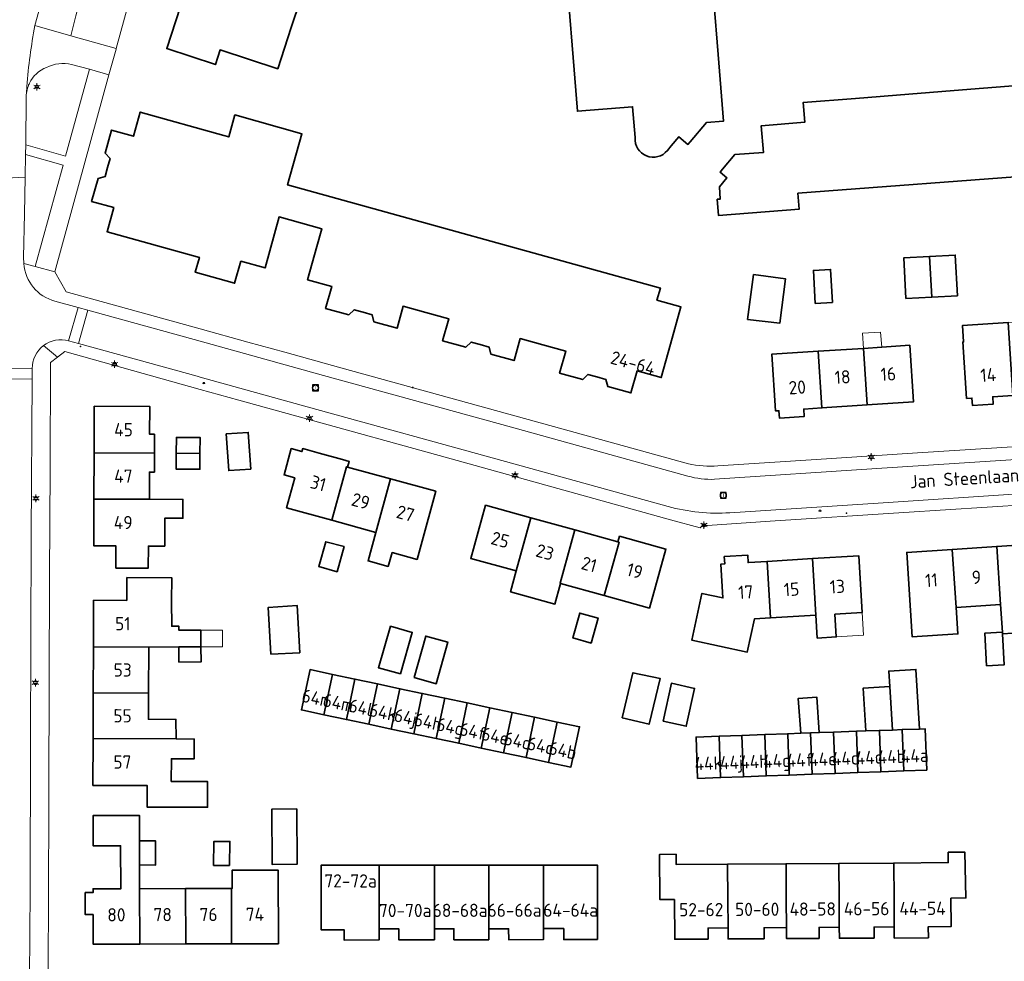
# Model space of a CAD drawing. Header units: metres. Extents: x 140853 to 145288, y 474558 to 480269.
# Tile 292 of 428: x 144475 to 144609, y 478097 to 478225. Entities that reach past the tile are written whole.
import ezdxf
from ezdxf.enums import TextEntityAlignment as Align

# ---------------------------------------------------------------- set-up
doc = ezdxf.new("R2010")
doc.units = ezdxf.units.M
doc.header["$MEASUREMENT"] = 0
for name, color, linetype, lineweight in [('B-WE-GR-GRAS_KRUIDENRIJK-G', 80, 'Continuous', 18), ('B-WE-KL-ET_LS_OV_LICHTMAST-S', 190, 'Continuous', 18), ('B-WE-KL-WATER_BRANDLEIDING_PUT-S', 150, 'Continuous', 18), ('B-WE-OG-BEBOUWING-G', 7, 'Continuous', 35), ('B-WE-OG-BEBOUWING_BIJGEBOUW-G', 7, 'Continuous', 18), ('B-WE-OG-BEBOUWING_HUISNUMMER-T18', 10, 'Continuous', 18), ('B-WE-OG-BEBOUWING_STRAATNAAM-T18', 10, 'Continuous', 18), ('B-WE-OG-TERREIN_ERF-G', 7, 'Continuous', 18), ('B-WE-RI-GWA_RIOOLPUT-S', 30, 'Continuous', 18), ('B-WE-VH-VERHARDING_ASFALT-G', 252, 'Continuous', 18), ('B-WE-VH-VERHARDING_BETONSTRAATSTEEN-G', 252, 'Continuous', 18), ('X-XX-XX-ALGEMEEN-S', 7, 'Continuous', 18)]:
    doc.layers.add(name, color=color, linetype=linetype, lineweight=lineweight)
doc.styles.add('NLCS-ISO', font='txt')

# ---------------------------------------------------------------- blocks, each defined once
blk = doc.blocks.new('SIE-WEG_AFVALBAK_TYPE_01')
for radius in [0.25, 0.156]:
    blk.add_circle((0, 0), radius)
blk = doc.blocks.new('B-SIE-WEG_LICHTMAST-SO')
at = {"ltscale": 0.1}
for p, q in [((-1.1, 0.63), (-2.19, 1.27)), ((0, 1.27), (0, 2.53)), ((1.1, 0.63), (2.19, 1.27)), ((-1.1, -0.63), (-2.19, -1.27)), ((0, -1.27), (0, -2.53)), ((1.1, -0.63), (2.19, -1.27))]:
    blk.add_line(p, q, dxfattribs=at)
at = {"flags": 128}
for points in [[(-1.16, 0.5), (1.16, 0.5)], [(-1.16, -0.5), (1.16, -0.5)]]:
    blk.add_lwpolyline(points, dxfattribs=at)
at = {"ltscale": 0.1}
blk.add_circle((0, 0), 1.27, dxfattribs=at)
at = {"style": 'NLCS-ISO'}
blk.add_attdef('TYPE', text='', height=1.8, dxfattribs=at).set_placement((0, 2.53), align=Align.BOTTOM_CENTER)
blk = doc.blocks.new('SRI-PUT_INSPECTIE-SO')
at = {"lineweight": -3, "flags": 128}
blk.add_lwpolyline([(-2, -2), (2, -2), (2, 2), (-2, 2)], close=True, dxfattribs=at)
at = {"lineweight": -3, "ltscale": 1.5}
blk.add_circle((0, 0), 2, dxfattribs=at)
at = {"ltscale": 0.1, "style": 'NLCS-ISO'}
blk.add_text('I', height=2.5, dxfattribs=at).set_placement((0, -0.01), align=Align.MIDDLE_CENTER)
blk = doc.blocks.new('SIE-WEG_STRAATPOT_BRANDKRAAN-SO')
blk.add_ellipse((0, 0), major_axis=(-0.729, 0), ratio=0.685994)
at = {"style": 'NLCS-ISO'}
blk.add_text('BR', height=0.4, dxfattribs=at).set_placement((-0.3, -0.15))

msp = doc.modelspace()

# ---------------------------------------------------------------- linework, layer by layer
at = {"layer": 'B-WE-GR-GRAS_KRUIDENRIJK-G', "ltscale": 0.2, "flags": 128}
msp.add_lwpolyline([(144481.691, 478206.445), (144484.968, 478218.248), (144482.511, 478218.919), (144482.511, 478218.919, 0.171348), (144479.086, 478218.505), (144479.086, 478218.505, 0.1938869), (144476.771, 478216.355), (144476.771, 478216.355, 0.0299298), (144476.587, 478215.894), (144476.587, 478215.894, 0.0585233), (144476.374, 478214.993), (144476.374, 478214.993, 0.0286011), (144476.347, 478214.538), (144476.347, 478214.538), (144476.346, 478214.481), (144476.269, 478207.966), (144481.691, 478206.445)], format="xyb", close=True, dxfattribs=at)
msp.add_lwpolyline([(144477.564, 478191.441), (144481.365, 478205.227), (144476.252, 478206.686), (144476.194, 478203.604), (144476.099, 478198.609), (144475.991, 478192.693), (144476.02, 478191.824), (144477.564, 478191.441)], close=True, dxfattribs=at)
at = {"layer": 'B-WE-OG-BEBOUWING-G', "ltscale": 0.2, "flags": 128}
for points in [[(144497.933, 478228.665), (144496.691, 478224.863), (144495.448, 478221.061), (144502.068, 478218.902), (144502.716, 478220.889), (144510.56, 478218.331), (144512.397, 478223.943), (144512.397, 478223.943), (144513.641, 478227.744)], [(144611.14, 478216.038), (144603.677, 478215.446), (144596.4, 478214.868), (144589.123, 478214.291), (144581.997, 478213.725), (144582.226, 478211.056), (144576.322, 478210.586), (144576.638, 478206.941), (144572.736, 478206.666), (144571.037, 478204.663), (144570.714, 478204.282), (144571.644, 478203.493), (144570.616, 478202.28), (144570.743, 478200.608), (144570.325, 478200.576), (144570.491, 478198.393), (144581.459, 478199.225), (144581.294, 478201.408), (144615.047, 478203.968)]]:
    msp.add_lwpolyline(points, dxfattribs=at)
msp.add_lwpolyline([(144550.123, 478227.108), (144550.71, 478219.852), (144551.301, 478212.543), (144558.807, 478213.15), (144559.145, 478208.964), (144559.145, 478208.964, 0.739033), (144563.54, 478207.22), (144563.54, 478207.22), (144564.063, 478207.838), (144565.118, 478209.081), (144566.346, 478208.04), (144566.643, 478208.39), (144568.869, 478211.014), (144571.191, 478211.202), (144570.459, 478220.245), (144569.872, 478227.502)], format="xyb", dxfattribs=at)
for points in [[(144522.151, 478185.212), (144523.374, 478184.874), (144523.631, 478183.921), (144526.782, 478183.049), (144527.608, 478186.037), (144530.705, 478185.182), (144533.803, 478184.326), (144532.977, 478181.338), (144536.129, 478180.467), (144536.838, 478181.153), (144538.064, 478180.814), (144539.285, 478180.477), (144539.541, 478179.524), (144542.698, 478178.652), (144543.524, 478181.639), (144546.618, 478180.784), (144549.712, 478179.928), (144548.884, 478176.941), (144552.034, 478176.067), (144552.742, 478176.753), (144553.965, 478176.414), (144555.179, 478176.077), (144555.435, 478175.124), (144558.593, 478174.248), (144559.422, 478177.235), (144562.707, 478176.323), (144563.964, 478180.856), (144565.38, 478185.96), (144562.133, 478186.86), (144562.587, 478188.499), (144511.897, 478202.522), (144513.845, 478209.495), (144504.714, 478212.045), (144503.883, 478209.069), (144503.227, 478209.252), (144491.843, 478212.432), (144490.926, 478209.147), (144487.941, 478209.981), (144487.061, 478206.832), (144487.745, 478206.122), (144487.405, 478204.903), (144487.062, 478203.675), (144486.109, 478203.421), (144485.232, 478200.283), (144488.245, 478199.44), (144487.334, 478196.154), (144499.889, 478192.674), (144499.326, 478190.651), (144504.686, 478189.159), (144505.536, 478192.142), (144508.822, 478191.234), (144510.742, 478198.173), (144516.525, 478196.573), (144515.859, 478194.164), (144514.605, 478189.634), (144517.892, 478188.724), (144517.066, 478185.737), (144520.218, 478184.865), (144520.926, 478185.551), (144522.151, 478185.212)], [(144599.216, 478192.798), (144595.725, 478192.616), (144595.997, 478187.09), (144599.496, 478187.272), (144599.216, 478192.798)], [(144599.496, 478187.272), (144602.994, 478187.454), (144602.706, 478192.979), (144599.216, 478192.798), (144599.496, 478187.272)], [(144583.637, 478186.421), (144585.984, 478186.544), (144585.75, 478191.038), (144583.402, 478190.915), (144583.637, 478186.421)], [(144575.237, 478190.334), (144574.455, 478184.235), (144578.822, 478183.722), (144579.597, 478189.776), (144575.237, 478190.334)], [(144610.548, 478173.913), (144609.883, 478183.831), (144603.693, 478183.416), (144603.843, 478181.181), (144603.723, 478181.173), (144604.238, 478173.49), (144604.967, 478173.539), (144605.033, 478172.541), (144607.877, 478172.732), (144607.81, 478173.729), (144610.548, 478173.913)], [(144590.202, 478180.308), (144584.056, 478179.906), (144584.558, 478172.212), (144590.704, 478172.614), (144590.202, 478180.308)], [(144592.708, 478180.471), (144590.202, 478180.308), (144590.704, 478172.614), (144597.011, 478173.025), (144596.509, 478180.719), (144592.708, 478180.471)], [(144584.056, 478179.906), (144577.749, 478179.495), (144578.251, 478171.801), (144578.71, 478171.831), (144578.775, 478170.833), (144582.168, 478171.054), (144582.103, 478172.052), (144584.558, 478172.212), (144584.056, 478179.906)], [(144493.774, 478166.051), (144493.783, 478168.616), (144493.123, 478168.618), (144493.136, 478172.418), (144485.586, 478172.445), (144485.564, 478166.08), (144493.774, 478166.051)], [(144496.752, 478166.039), (144499.972, 478166.028), (144499.98, 478168.193), (144496.76, 478168.204), (144496.752, 478166.039)], [(144503.544, 478168.681), (144503.882, 478163.693), (144506.875, 478163.896), (144506.537, 478168.884), (144503.544, 478168.681)], [(144493.774, 478166.051), (144485.564, 478166.08), (144485.542, 478159.815), (144493.092, 478159.788), (144493.105, 478163.488), (144493.765, 478163.486), (144493.774, 478166.051)], [(144496.752, 478166.039), (144496.745, 478163.874), (144499.965, 478163.863), (144499.972, 478166.028), (144496.752, 478166.039)], [(144517.887, 478156.939), (144519.889, 478164.215), (144520.056, 478164.169), (144520.268, 478164.94), (144519.357, 478165.191), (144516.185, 478166.065), (144513.958, 478166.678), (144513.846, 478166.273), (144512.391, 478166.674), (144511.406, 478163.097), (144512.861, 478162.696), (144511.743, 478158.637), (144517.887, 478156.939)], [(144520.056, 478164.169), (144519.889, 478164.215), (144517.887, 478156.939), (144523.901, 478155.277), (144525.905, 478162.559), (144520.056, 478164.169)], [(144525.589, 478150.645), (144526.124, 478152.532), (144529.499, 478151.599), (144530.044, 478153.579), (144532.05, 478160.868), (144525.905, 478162.559), (144523.901, 478155.277), (144522.836, 478151.405), (144525.589, 478150.645)], [(144493.092, 478159.788), (144485.542, 478159.815), (144485.519, 478153.455), (144488.549, 478153.444), (144488.539, 478150.434), (144492.948, 478150.419), (144492.959, 478153.429), (144495.189, 478153.421), (144495.203, 478157.221), (144497.653, 478157.212), (144497.662, 478159.772), (144493.092, 478159.788)], [(144538.808, 478158.984), (144536.803, 478151.746), (144542.957, 478150.042), (144544.962, 478157.279), (144538.808, 478158.984)], [(144550.966, 478155.616), (144544.962, 478157.279), (144542.957, 478150.042), (144542.99, 478150.033), (144542.208, 478147.209), (144548.251, 478145.536), (144549.03, 478148.35), (144548.958, 478148.37), (144550.966, 478155.616)], [(144556.801, 478153.999), (144550.966, 478155.616), (144548.958, 478148.37), (144549.03, 478148.35), (144554.962, 478146.705), (144556.97, 478153.952), (144556.801, 478153.999)], [(144557.014, 478154.77), (144556.801, 478153.999), (144556.97, 478153.952), (144554.962, 478146.705), (144561.109, 478145), (144563.345, 478153.021), (144557.014, 478154.77)], [(144518.61, 478149.94), (144519.562, 478153.348), (144517.082, 478154.014), (144516.136, 478150.631), (144518.61, 478149.94)], [(144608.86, 478145.481), (144608.339, 478153.374), (144602.297, 478152.976), (144602.818, 478145.083), (144608.86, 478145.481)], [(144609.109, 478141.706), (144609.119, 478141.5), (144611.959, 478141.687), (144611.858, 478143.214), (144615.213, 478143.435), (144615.056, 478145.89), (144614.531, 478153.782), (144608.339, 478153.374), (144608.86, 478145.481), (144609.109, 478141.706)], [(144577.584, 478143.648), (144577.115, 478151.344), (144574.601, 478151.191), (144574.531, 478151.184), (144574.471, 478152.192), (144571.276, 478152), (144571.337, 478150.992), (144570.808, 478150.96), (144571.1, 478146.381), (144568.233, 478146.988), (144566.86, 478140.63), (144574.416, 478138.998), (144575.391, 478143.515), (144577.584, 478143.648)], [(144586.328, 478144.181), (144590.038, 478144.407), (144589.57, 478152.103), (144583.263, 478151.719), (144583.732, 478144.023), (144583.921, 478140.911), (144586.518, 478141.069), (144586.328, 478144.181)], [(144602.818, 478145.083), (144602.297, 478152.976), (144596.101, 478152.567), (144596.859, 478141.072), (144603.056, 478141.481), (144602.818, 478145.083)], [(144583.732, 478144.023), (144583.263, 478151.719), (144577.115, 478151.344), (144577.584, 478143.648), (144583.732, 478144.023)], [(144492.998, 478139.678), (144497.106, 478139.702), (144500.101, 478139.719), (144500.088, 478141.983), (144500, 478141.982), (144497.114, 478141.966), (144497.111, 478142.514), (144496.132, 478142.509), (144496.113, 478145.948), (144496.124, 478149.118), (144490.034, 478149.139), (144490.023, 478146.039), (144485.493, 478146.055), (144485.471, 478139.705), (144492.998, 478139.678)], [(144509.596, 478138.703), (144513.541, 478138.909), (144513.206, 478145.326), (144509.264, 478145.089), (144509.596, 478138.703)], [(144553.16, 478140.231), (144554.112, 478143.64), (144551.632, 478144.306), (144550.686, 478140.923), (144553.16, 478140.231)], [(144525.864, 478142.508), (144524.25, 478136.873), (144527.239, 478136.05), (144528.853, 478141.685), (144525.864, 478142.508)], [(144609.119, 478141.5), (144609.109, 478141.706), (144606.73, 478141.583), (144606.961, 478137.137), (144609.34, 478137.261), (144609.119, 478141.5)], [(144529.118, 478135.533), (144532.106, 478134.71), (144533.663, 478140.36), (144530.674, 478141.184), (144529.118, 478135.533)], [(144485.448, 478133.465), (144492.974, 478133.438), (144492.998, 478139.678), (144485.471, 478139.705), (144485.448, 478133.465)], [(144500.101, 478139.719), (144497.106, 478139.702), (144497.118, 478137.648), (144500.113, 478137.665), (144500.101, 478139.719)], [(144517.994, 478135.973), (144514.94, 478136.621), (144513.776, 478131.133), (144516.831, 478130.485), (144517.994, 478135.973)], [(144516.831, 478130.485), (144519.885, 478129.838), (144521.049, 478135.326), (144517.994, 478135.973), (144516.831, 478130.485)], [(144557.396, 478130.082), (144561.06, 478129.199), (144562.56, 478135.423), (144558.867, 478136.185), (144557.396, 478130.082)], [(144595.497, 478128.457), (144597.84, 478128.541), (144597.346, 478136.652), (144593.661, 478136.427), (144593.79, 478134.314), (144594.15, 478128.408), (144595.497, 478128.457)], [(144519.885, 478129.838), (144522.94, 478129.19), (144524.103, 478134.678), (144521.049, 478135.326), (144519.885, 478129.838)], [(144525.994, 478128.542), (144527.158, 478134.03), (144524.103, 478134.678), (144522.94, 478129.19), (144525.994, 478128.542)], [(144562.957, 478129.617), (144566.101, 478128.919), (144567.244, 478134.06), (144564.1, 478134.759), (144562.957, 478129.617)], [(144492.974, 478133.438), (144485.448, 478133.465), (144485.426, 478127.245), (144496.72, 478127.203), (144496.694, 478129.841), (144492.96, 478129.873), (144492.974, 478133.438)], [(144527.158, 478134.03), (144525.994, 478128.542), (144529.049, 478127.895), (144530.213, 478133.383), (144527.158, 478134.03)], [(144529.049, 478127.895), (144532.104, 478127.247), (144533.267, 478132.735), (144530.213, 478133.383), (144529.049, 478127.895)], [(144590.521, 478128.277), (144592.381, 478128.344), (144594.15, 478128.408), (144593.79, 478134.314), (144590.166, 478134.093), (144590.521, 478128.277)], [(144536.322, 478132.088), (144533.267, 478132.735), (144532.104, 478127.247), (144535.158, 478126.6), (144536.322, 478132.088)], [(144538.213, 478125.952), (144539.376, 478131.44), (144536.322, 478132.088), (144535.158, 478126.6), (144538.213, 478125.952)], [(144581.689, 478127.958), (144583.033, 478128.006), (144584.21, 478128.049), (144583.868, 478132.879), (144581.353, 478132.701), (144581.689, 478127.958)], [(144538.213, 478125.952), (144541.267, 478125.304), (144542.431, 478130.792), (144539.376, 478131.44), (144538.213, 478125.952)], [(144541.267, 478125.304), (144544.322, 478124.657), (144545.486, 478130.145), (144542.431, 478130.792), (144541.267, 478125.304)], [(144544.322, 478124.657), (144547.377, 478124.009), (144548.54, 478129.497), (144545.486, 478130.145), (144544.322, 478124.657)], [(144547.377, 478124.009), (144550.431, 478123.362), (144551.595, 478128.85), (144548.54, 478129.497), (144547.377, 478124.009)], [(144577.004, 478122.175), (144580.119, 478122.287), (144579.917, 478127.894), (144576.801, 478127.781), (144577.004, 478122.175)], [(144580.119, 478122.287), (144583.235, 478122.4), (144583.033, 478128.006), (144581.689, 478127.958), (144579.917, 478127.894), (144580.119, 478122.287)], [(144586.149, 478128.119), (144584.21, 478128.049), (144583.033, 478128.006), (144583.235, 478122.4), (144586.351, 478122.513), (144586.149, 478128.119)], [(144589.467, 478122.625), (144589.265, 478128.232), (144586.149, 478128.119), (144586.351, 478122.513), (144589.467, 478122.625)], [(144589.265, 478128.232), (144589.467, 478122.625), (144592.583, 478122.738), (144592.381, 478128.344), (144590.521, 478128.277), (144589.265, 478128.232)], [(144595.699, 478122.85), (144595.497, 478128.457), (144594.15, 478128.408), (144592.381, 478128.344), (144592.583, 478122.738), (144595.699, 478122.85)], [(144597.84, 478128.541), (144595.497, 478128.457), (144595.699, 478122.85), (144598.815, 478122.963), (144598.613, 478128.569), (144597.84, 478128.541)], [(144500, 478121.406), (144496.066, 478121.42), (144496.078, 478124.504), (144499.178, 478124.485), (144499.195, 478127.185), (144496.72, 478127.203), (144485.426, 478127.245), (144485.404, 478120.885), (144492.794, 478120.859), (144492.784, 478117.931), (144500, 478117.906), (144500.998, 478117.902), (144501.011, 478121.402), (144500, 478121.406)], [(144570.569, 478127.556), (144567.453, 478127.443), (144567.656, 478121.837), (144570.772, 478121.95), (144570.569, 478127.556)], [(144570.772, 478121.95), (144573.888, 478122.062), (144573.685, 478127.669), (144570.569, 478127.556), (144570.772, 478121.95)], [(144573.685, 478127.669), (144573.888, 478122.062), (144577.004, 478122.175), (144576.801, 478127.781), (144573.685, 478127.669)], [(144513.14, 478117.678), (144509.751, 478117.657), (144509.798, 478110.1), (144513.187, 478110.148), (144513.14, 478117.678)], [(144491.764, 478113.325), (144491.763, 478116.768), (144485.429, 478116.766), (144485.43, 478112.666), (144489.17, 478112.667), (144489.225, 478106.834), (144485.425, 478106.823), (144485.427, 478106.303), (144484.367, 478106.3), (144484.375, 478103.31), (144485.435, 478103.313), (144485.447, 478099.273), (144491.79, 478099.294), (144491.766, 478106.808), (144491.765, 478110.071), (144491.764, 478113.325)], [(144491.765, 478110.071), (144493.935, 478110.039), (144493.934, 478113.322), (144491.764, 478113.325), (144491.765, 478110.071)], [(144503.999, 478109.967), (144504.048, 478113.25), (144501.878, 478113.252), (144501.83, 478110), (144503.999, 478109.967)], [(144571.736, 478110.163), (144564.742, 478110.112), (144564.734, 478111.512), (144562.494, 478111.5), (144562.528, 478105.35), (144564.508, 478105.361), (144564.538, 478099.961), (144569.082, 478099.986), (144569.072, 478101.483), (144571.799, 478101.501), (144571.771, 478105.4), (144571.736, 478110.163)], [(144602.111, 478105.558), (144604.158, 478105.577), (144603.988, 478111.8), (144601.738, 478111.788), (144601.746, 478110.378), (144594.337, 478110.325), (144594.372, 478105.4), (144594.399, 478101.625), (144594.408, 478100.125), (144599.042, 478100.151), (144599.033, 478101.651), (144602.133, 478101.669), (144602.111, 478105.558)], [(144504.242, 478106.874), (144504.267, 478099.334), (144510.637, 478099.355), (144510.605, 478109.355), (144504.345, 478109.334), (144504.353, 478106.875), (144504.242, 478106.874)], [(144524.33, 478110.047), (144516.456, 478110.048), (144516.447, 478101.247), (144519.567, 478101.253), (144519.57, 478099.853), (144524.328, 478099.863), (144524.328, 478101.363), (144524.329, 478105.705), (144524.33, 478110.047)], [(144531.856, 478110.045), (144524.33, 478110.047), (144524.329, 478105.705), (144524.328, 478101.363), (144527.028, 478101.363), (144527.029, 478099.869), (144531.854, 478099.879), (144531.854, 478101.379), (144531.855, 478105.711), (144531.856, 478110.045)], [(144531.854, 478101.379), (144534.505, 478101.379), (144534.505, 478099.884), (144539.255, 478099.894), (144539.255, 478101.394), (144539.256, 478105.624), (144539.257, 478110.043), (144531.856, 478110.045), (144531.855, 478105.711), (144531.854, 478101.379)], [(144546.682, 478110.042), (144539.257, 478110.043), (144539.256, 478105.624), (144539.255, 478101.394), (144541.955, 478101.394), (144541.979, 478099.899), (144546.681, 478099.91), (144546.681, 478101.41), (144546.681, 478105.536), (144546.682, 478110.042)], [(144546.681, 478101.41), (144549.455, 478101.41), (144549.454, 478099.915), (144554.021, 478099.925), (144554.023, 478110.04), (144546.682, 478110.042), (144546.681, 478105.536), (144546.681, 478101.41)], [(144579.75, 478101.545), (144579.722, 478105.4), (144579.687, 478110.22), (144571.736, 478110.163), (144571.771, 478105.4), (144571.799, 478101.501), (144571.807, 478100.001), (144576.709, 478100.028), (144576.698, 478101.522), (144579.75, 478101.545)], [(144586.925, 478101.584), (144586.897, 478105.4), (144586.862, 478110.271), (144579.687, 478110.22), (144579.722, 478105.4), (144579.75, 478101.545), (144579.758, 478100.045), (144584.184, 478100.069), (144584.173, 478101.564), (144586.925, 478101.584)], [(144586.862, 478110.271), (144586.897, 478105.4), (144586.925, 478101.584), (144586.933, 478100.084), (144591.659, 478100.11), (144591.649, 478101.607), (144594.399, 478101.625), (144594.372, 478105.4), (144594.337, 478110.325), (144586.862, 478110.271)], [(144498.037, 478099.314), (144498.012, 478106.841), (144491.766, 478106.808), (144491.79, 478099.294), (144498.037, 478099.314)], [(144498.012, 478106.841), (144498.037, 478099.314), (144504.267, 478099.334), (144504.242, 478106.874), (144498.012, 478106.841)]]:
    msp.add_lwpolyline(points, close=True, dxfattribs=at)
at = {"layer": 'B-WE-OG-BEBOUWING_BIJGEBOUW-G', "ltscale": 0.2, "flags": 128}
for points in [[(144592.708, 478180.471), (144592.535, 478182.521), (144590.094, 478182.394), (144590.202, 478180.308), (144592.708, 478180.471)], [(144590.038, 478144.407), (144586.328, 478144.181), (144586.518, 478141.069), (144590.227, 478141.295), (144590.038, 478144.407)], [(144500.101, 478139.719), (144503.057, 478139.736), (144503.044, 478142), (144500.088, 478141.983), (144500.101, 478139.719)]]:
    msp.add_lwpolyline(points, close=True, dxfattribs=at)
at = {"layer": 'B-WE-OG-TERREIN_ERF-G', "ltscale": 0.2, "flags": 128}
for points in [[(144513.641, 478227.744), (144512.397, 478223.943), (144510.56, 478218.331), (144502.716, 478220.889), (144502.068, 478218.902), (144495.448, 478221.061), (144496.691, 478224.863), (144497.933, 478228.665), (144499.176, 478232.467), (144500.418, 478236.269), (144501.661, 478240.071), (144502.904, 478243.874), (144504.146, 478247.676), (144505.389, 478251.478), (144506.632, 478255.28), (144507.874, 478259.082), (144509.117, 478262.884), (144510.359, 478266.686), (144513.255, 478275.548), (144513.575, 478275.442), (144514.715, 478278.91), (144509.767, 478280.147), (144509.845, 478280.458), (144510.363, 478280.328)], [(144566.49, 478254.418), (144566.912, 478249.207), (144568.108, 478249.304), (144568.698, 478242.014), (144569.285, 478234.758), (144569.872, 478227.502), (144570.459, 478220.245), (144571.191, 478211.202), (144568.869, 478211.014), (144566.643, 478208.39), (144566.346, 478208.04), (144565.118, 478209.081), (144564.063, 478207.838), (144563.54, 478207.22)], [(144559.145, 478208.964), (144558.807, 478213.15), (144551.301, 478212.543), (144550.71, 478219.852), (144550.123, 478227.108)], [(144615.047, 478203.968), (144581.294, 478201.408), (144581.459, 478199.225), (144570.491, 478198.393), (144570.325, 478200.576), (144570.743, 478200.608), (144570.616, 478202.28), (144571.644, 478203.493), (144570.714, 478204.282), (144571.037, 478204.663), (144572.736, 478206.666), (144576.638, 478206.941), (144576.322, 478210.586), (144582.226, 478211.056), (144581.997, 478213.725), (144589.123, 478214.291), (144596.4, 478214.868), (144603.677, 478215.446), (144611.14, 478216.038)], [(144612.711, 478159.053), (144595.713, 478157.985), (144577.535, 478156.821), (144568.991, 478156.224), (144568.323, 478156.213), (144568.026, 478155.882), (144563.981, 478157.011), (144551.097, 478160.587), (144533.32, 478165.508), (144513.951, 478170.87), (144513.951, 478170.87), (144505.268, 478173.263), (144500, 478174.732), (144481.611, 478179.859), (144480.611, 478179.119), (144479.62, 478178.38), (144479.576, 478163.971), (144479.517, 478149.316), (144479.402, 478120.42), (144479.394, 478117.858), (144479.326, 478095.227)]]:
    msp.add_lwpolyline(points, dxfattribs=at)
for points in [[(144495.812, 478247.493), (144488.592, 478221.085), (144488.565, 478220.989), (144487.585, 478217.5), (144480.224, 478190.727), (144481.795, 478187.988), (144500, 478182.958), (144506.494, 478181.164), (144511.523, 478179.769), (144519.152, 478177.677), (144543.306, 478170.991), (144566.396, 478164.614), (144566.396, 478164.614, 0.0805005), (144570.408, 478164.335), (144570.408, 478164.335), (144583.124, 478165.151), (144597.563, 478166.099), (144611.207, 478166.983)], [(144563.54, 478207.22, -0.739033), (144559.145, 478208.964)]]:
    msp.add_lwpolyline(points, format="xyb", dxfattribs=at)
for points in [[(144530.705, 478185.182), (144527.608, 478186.037), (144526.782, 478183.049), (144523.631, 478183.921), (144523.374, 478184.874), (144522.151, 478185.212), (144520.926, 478185.551), (144520.218, 478184.865), (144517.066, 478185.737), (144517.892, 478188.724), (144514.605, 478189.634), (144515.859, 478194.164), (144516.525, 478196.573), (144510.742, 478198.173), (144508.822, 478191.234), (144505.536, 478192.142), (144504.686, 478189.159), (144499.326, 478190.651), (144499.889, 478192.674), (144487.334, 478196.154), (144488.245, 478199.44), (144485.232, 478200.283), (144486.109, 478203.421), (144487.062, 478203.675), (144487.405, 478204.903), (144487.745, 478206.122), (144487.061, 478206.832), (144487.941, 478209.981), (144490.926, 478209.147), (144491.843, 478212.432), (144503.227, 478209.252), (144503.883, 478209.069), (144504.714, 478212.045), (144513.845, 478209.495), (144511.897, 478202.522), (144562.587, 478188.499), (144562.133, 478186.86), (144565.38, 478185.96), (144563.964, 478180.856), (144562.707, 478176.323), (144559.422, 478177.235), (144558.593, 478174.248), (144555.435, 478175.124), (144555.179, 478176.077), (144553.965, 478176.414), (144552.742, 478176.753), (144552.034, 478176.067), (144548.884, 478176.941), (144549.712, 478179.928), (144546.618, 478180.784), (144543.524, 478181.639), (144542.698, 478178.652), (144539.541, 478179.524), (144539.285, 478180.477), (144538.064, 478180.814), (144536.838, 478181.153), (144536.129, 478180.467), (144532.977, 478181.338), (144533.803, 478184.326), (144530.705, 478185.182)], [(144599.216, 478192.798), (144602.706, 478192.979), (144602.994, 478187.454), (144599.496, 478187.272), (144595.997, 478187.09), (144595.725, 478192.616), (144599.216, 478192.798)], [(144583.402, 478190.915), (144585.75, 478191.038), (144585.984, 478186.544), (144583.637, 478186.421), (144583.402, 478190.915)], [(144575.237, 478190.334), (144579.597, 478189.776), (144578.822, 478183.722), (144574.455, 478184.235), (144575.237, 478190.334)], [(144616.199, 478182.009), (144622.365, 478182.423), (144625.59, 478182.639), (144628.675, 478182.846), (144629.19, 478175.163), (144622.88, 478174.74), (144616.714, 478174.326), (144610.548, 478173.913), (144607.81, 478173.729), (144607.877, 478172.732), (144605.033, 478172.541), (144604.967, 478173.539), (144604.238, 478173.49), (144603.723, 478181.173), (144603.843, 478181.181), (144603.693, 478183.416), (144609.883, 478183.831), (144616.049, 478184.245), (144616.199, 478182.009)], [(144584.056, 478179.906), (144590.202, 478180.308), (144592.708, 478180.471), (144596.509, 478180.719), (144597.011, 478173.025), (144590.704, 478172.614), (144584.558, 478172.212), (144582.103, 478172.052), (144582.168, 478171.054), (144578.775, 478170.833), (144578.71, 478171.831), (144578.251, 478171.801), (144577.749, 478179.495), (144584.056, 478179.906)], [(144485.564, 478166.08), (144485.586, 478172.445), (144493.136, 478172.418), (144493.123, 478168.618), (144493.783, 478168.616), (144493.774, 478166.051), (144493.765, 478163.486), (144493.105, 478163.488), (144493.092, 478159.788), (144497.662, 478159.772), (144497.653, 478157.212), (144495.203, 478157.221), (144495.189, 478153.421), (144492.959, 478153.429), (144492.948, 478150.419), (144488.539, 478150.434), (144488.549, 478153.444), (144485.519, 478153.455), (144485.542, 478159.815), (144485.564, 478166.08)], [(144496.745, 478163.874), (144496.752, 478166.039), (144496.76, 478168.204), (144499.98, 478168.193), (144499.972, 478166.028), (144499.965, 478163.863), (144496.745, 478163.874)], [(144503.544, 478168.681), (144506.537, 478168.884), (144506.875, 478163.896), (144503.882, 478163.693), (144503.544, 478168.681)], [(144526.124, 478152.532), (144525.589, 478150.645), (144522.836, 478151.405), (144523.901, 478155.277), (144517.887, 478156.939), (144511.743, 478158.637), (144512.861, 478162.696), (144511.406, 478163.097), (144512.391, 478166.674), (144513.846, 478166.273), (144513.958, 478166.678), (144516.185, 478166.065), (144519.357, 478165.191), (144520.268, 478164.94), (144520.056, 478164.169), (144525.905, 478162.559), (144532.05, 478160.868), (144530.044, 478153.579), (144529.499, 478151.599), (144526.124, 478152.532)], [(144544.962, 478157.279), (144550.966, 478155.616), (144556.801, 478153.999), (144557.014, 478154.77), (144563.345, 478153.021), (144561.109, 478145), (144554.962, 478146.705), (144549.03, 478148.35), (144548.251, 478145.536), (144542.208, 478147.209), (144542.99, 478150.033), (144542.957, 478150.042), (144536.803, 478151.746), (144538.808, 478158.984), (144544.962, 478157.279)], [(144518.61, 478149.94), (144516.136, 478150.631), (144517.082, 478154.014), (144519.562, 478153.348), (144518.61, 478149.94)], [(144608.339, 478153.374), (144614.531, 478153.782), (144615.056, 478145.89), (144615.213, 478143.435), (144611.858, 478143.214), (144611.959, 478141.687), (144609.119, 478141.5), (144609.34, 478137.261), (144606.961, 478137.137), (144606.73, 478141.583), (144609.109, 478141.706), (144608.86, 478145.481), (144602.818, 478145.083), (144603.056, 478141.481), (144596.859, 478141.072), (144596.101, 478152.567), (144602.297, 478152.976), (144608.339, 478153.374)], [(144590.038, 478144.407), (144586.328, 478144.181), (144586.518, 478141.069), (144583.921, 478140.911), (144583.732, 478144.023), (144577.584, 478143.648), (144575.391, 478143.515), (144574.416, 478138.998), (144566.86, 478140.63), (144568.233, 478146.988), (144571.1, 478146.381), (144570.808, 478150.96), (144571.337, 478150.992), (144571.276, 478152), (144574.471, 478152.192), (144574.531, 478151.184), (144574.601, 478151.191), (144577.115, 478151.344), (144583.263, 478151.719), (144589.57, 478152.103), (144590.038, 478144.407)], [(144497.106, 478139.702), (144492.998, 478139.678), (144492.974, 478133.438), (144492.96, 478129.873), (144496.694, 478129.841), (144496.72, 478127.203), (144499.195, 478127.185), (144499.178, 478124.485), (144496.078, 478124.504), (144496.066, 478121.42), (144500, 478121.406), (144501.011, 478121.402), (144500.998, 478117.902), (144500, 478117.906), (144492.784, 478117.931), (144492.794, 478120.859), (144485.404, 478120.885), (144485.426, 478127.245), (144485.448, 478133.465), (144485.471, 478139.705), (144485.493, 478146.055), (144490.023, 478146.039), (144490.034, 478149.139), (144496.124, 478149.118), (144496.113, 478145.948), (144496.132, 478142.509), (144497.111, 478142.514), (144497.114, 478141.966), (144500, 478141.982), (144500.088, 478141.983), (144500.101, 478139.719), (144500.113, 478137.665), (144497.118, 478137.648), (144497.106, 478139.702)], [(144509.596, 478138.703), (144509.264, 478145.089), (144513.206, 478145.326), (144513.541, 478138.909), (144509.596, 478138.703)], [(144553.16, 478140.231), (144550.686, 478140.923), (144551.632, 478144.306), (144554.112, 478143.64), (144553.16, 478140.231)], [(144525.864, 478142.508), (144528.853, 478141.685), (144527.239, 478136.05), (144524.25, 478136.873), (144525.864, 478142.508)], [(144529.118, 478135.533), (144530.674, 478141.184), (144533.663, 478140.36), (144532.106, 478134.71), (144529.118, 478135.533)], [(144533.267, 478132.735), (144536.322, 478132.088), (144539.376, 478131.44), (144542.431, 478130.792), (144545.486, 478130.145), (144548.54, 478129.497), (144551.595, 478128.85), (144550.431, 478123.362), (144547.377, 478124.009), (144544.322, 478124.657), (144541.267, 478125.304), (144538.213, 478125.952), (144535.158, 478126.6), (144532.104, 478127.247), (144529.049, 478127.895), (144525.994, 478128.542), (144522.94, 478129.19), (144519.885, 478129.838), (144516.831, 478130.485), (144513.776, 478131.133), (144514.94, 478136.621), (144517.994, 478135.973), (144521.049, 478135.326), (144524.103, 478134.678), (144527.158, 478134.03), (144530.213, 478133.383), (144533.267, 478132.735)], [(144557.396, 478130.082), (144558.867, 478136.185), (144562.56, 478135.423), (144561.06, 478129.199), (144557.396, 478130.082)], [(144590.521, 478128.277), (144590.166, 478134.093), (144593.79, 478134.314), (144593.661, 478136.427), (144597.346, 478136.652), (144597.84, 478128.541), (144598.613, 478128.569), (144598.815, 478122.963), (144595.699, 478122.85), (144592.583, 478122.738), (144589.467, 478122.625), (144586.351, 478122.513), (144583.235, 478122.4), (144580.119, 478122.287), (144577.004, 478122.175), (144573.888, 478122.062), (144570.772, 478121.95), (144567.656, 478121.837), (144567.453, 478127.443), (144570.569, 478127.556), (144573.685, 478127.669), (144576.801, 478127.781), (144579.917, 478127.894), (144581.689, 478127.958), (144581.353, 478132.701), (144583.868, 478132.879), (144584.21, 478128.049), (144586.149, 478128.119), (144589.265, 478128.232), (144590.521, 478128.277)], [(144566.101, 478128.919), (144562.957, 478129.617), (144564.1, 478134.759), (144567.244, 478134.06), (144566.101, 478128.919)], [(144513.14, 478117.678), (144513.187, 478110.148), (144509.798, 478110.1), (144509.751, 478117.657), (144513.14, 478117.678)], [(144491.763, 478116.768), (144491.764, 478113.325), (144493.934, 478113.322), (144493.935, 478110.039), (144491.765, 478110.071), (144491.766, 478106.808), (144498.012, 478106.841), (144504.242, 478106.874), (144504.353, 478106.875), (144504.345, 478109.334), (144510.605, 478109.355), (144510.637, 478099.355), (144504.267, 478099.334), (144498.037, 478099.314), (144491.79, 478099.294), (144485.447, 478099.273), (144485.435, 478103.313), (144484.375, 478103.31), (144484.367, 478106.3), (144485.427, 478106.303), (144485.425, 478106.823), (144489.225, 478106.834), (144489.17, 478112.667), (144485.43, 478112.666), (144485.429, 478116.766), (144491.763, 478116.768)], [(144503.999, 478109.967), (144501.83, 478110), (144501.878, 478113.252), (144504.048, 478113.25), (144503.999, 478109.967)], [(144594.399, 478101.625), (144591.649, 478101.607), (144591.659, 478100.11), (144586.933, 478100.084), (144586.925, 478101.584), (144584.173, 478101.564), (144584.184, 478100.069), (144579.758, 478100.045), (144579.75, 478101.545), (144576.698, 478101.522), (144576.709, 478100.028), (144571.807, 478100.001), (144571.799, 478101.501), (144569.072, 478101.483), (144569.082, 478099.986), (144564.538, 478099.961), (144564.508, 478105.361), (144562.528, 478105.35), (144562.494, 478111.5), (144564.734, 478111.512), (144564.742, 478110.112), (144571.736, 478110.163), (144579.687, 478110.22), (144586.862, 478110.271), (144594.337, 478110.325), (144601.746, 478110.378), (144601.738, 478111.788), (144603.988, 478111.8), (144604.158, 478105.577), (144602.111, 478105.558), (144602.133, 478101.669), (144599.033, 478101.651), (144599.042, 478100.151), (144594.408, 478100.125), (144594.399, 478101.625)], [(144539.255, 478101.394), (144539.255, 478099.894), (144534.505, 478099.884), (144534.505, 478101.379), (144531.854, 478101.379), (144531.854, 478099.879), (144527.029, 478099.869), (144527.028, 478101.363), (144524.328, 478101.363), (144524.328, 478099.863), (144519.57, 478099.853), (144519.567, 478101.253), (144516.447, 478101.247), (144516.456, 478110.048), (144524.33, 478110.047), (144531.856, 478110.045), (144539.257, 478110.043), (144546.682, 478110.042), (144554.023, 478110.04), (144554.021, 478099.925), (144549.454, 478099.915), (144549.455, 478101.41), (144546.681, 478101.41), (144546.681, 478099.91), (144541.979, 478099.899), (144541.955, 478101.394), (144539.255, 478101.394)]]:
    msp.add_lwpolyline(points, close=True, dxfattribs=at)
at = {"layer": 'B-WE-VH-VERHARDING_ASFALT-G', "ltscale": 0.2, "flags": 128}
msp.add_lwpolyline([(144613.053, 478165.327), (144592.055, 478163.949), (144569.969, 478162.506), (144569.969, 478162.506, -0.0829668), (144566.329, 478162.94), (144566.329, 478162.94), (144542.334, 478169.571), (144516.776, 478176.631), (144500, 478181.269), (144500, 478181.269), (144499.983, 478181.274), (144484.72, 478185.493), (144483.444, 478180.981), (144499.586, 478176.507), (144500, 478176.393), (144514.551, 478172.369), (144541.514, 478164.916), (144563.631, 478158.803), (144563.631, 478158.803, 0.0833048), (144572.045, 478157.954), (144572.045, 478157.954), (144592.233, 478159.262), (144612.658, 478160.602)], format="xyb", dxfattribs=at)
at = {"layer": 'B-WE-VH-VERHARDING_BETONSTRAATSTEEN-G', "ltscale": 0.2, "flags": 128}
for points in [[(144488.671, 478250), (144484.625, 478242.16), (144482.963, 478238.952), (144482.963, 478238.952, 0.0122585), (144479.461, 478231.029), (144479.461, 478231.029), (144478.859, 478229.042), (144478.521, 478227.826), (144477.531, 478224.229), (144482.404, 478222.816), (144482.404, 478222.816, -0.0508904), (144487.146, 478236.77), (144487.146, 478236.77), (144493.232, 478248.565), (144490.52, 478250), (144489.677, 478250.446), (144489.677, 478250.446, -0.1929015), (144489.196, 478251.018), (144489.196, 478251.018), (144488.671, 478250)], [(144488.565, 478220.989), (144488.592, 478221.085), (144482.404, 478222.816), (144477.531, 478224.229), (144477.531, 478224.229, 0.0295811), (144476.434, 478215.913), (144476.434, 478215.913), (144476.374, 478214.993), (144476.374, 478214.993, -0.0585233), (144476.587, 478215.894), (144476.587, 478215.894, -0.0299298), (144476.771, 478216.355), (144476.771, 478216.355, -0.1938869), (144479.086, 478218.505), (144479.086, 478218.505, -0.171348), (144482.511, 478218.919), (144482.511, 478218.919), (144484.968, 478218.248), (144487.585, 478217.5), (144488.565, 478220.989)]]:
    msp.add_lwpolyline(points, format="xyb", close=True, dxfattribs=at)
for points in [[(144487.146, 478236.77, 0.0508904), (144482.404, 478222.816), (144482.404, 478222.816), (144488.592, 478221.085), (144495.812, 478247.493)], [(144470.94, 478203.311), (144476.194, 478203.604), (144476.252, 478206.686), (144476.252, 478206.686), (144476.269, 478207.966), (144476.346, 478214.481), (144476.347, 478214.538), (144476.347, 478214.538, -0.0286011), (144476.374, 478214.993), (144476.374, 478214.993), (144476.434, 478215.913), (144476.434, 478215.913, -0.0295811), (144477.531, 478224.229), (144477.531, 478224.229), (144478.521, 478227.826)], [(144471.089, 478177.536), (144477.166, 478177.547), (144477.166, 478177.547, -0.2375832), (144478.687, 478180.682), (144478.687, 478180.682, -0.2374616), (144482.111, 478181.329), (144482.111, 478181.329), (144483.393, 478185.876), (144480.252, 478186.74), (144480.252, 478186.74, -0.3237458), (144476.02, 478191.824), (144476.02, 478191.824), (144475.991, 478192.693), (144476.099, 478198.609), (144476.194, 478203.604), (144470.94, 478203.311)], [(144611.207, 478166.983), (144597.563, 478166.099), (144583.124, 478165.151), (144570.408, 478164.335), (144570.408, 478164.335, -0.0805005), (144566.396, 478164.614), (144566.396, 478164.614), (144543.306, 478170.991), (144519.152, 478177.677), (144511.523, 478179.769), (144506.494, 478181.164), (144500, 478182.958), (144481.795, 478187.988), (144480.224, 478190.727), (144477.564, 478191.441), (144476.02, 478191.824), (144476.02, 478191.824, 0.3237458), (144480.252, 478186.74), (144480.252, 478186.74), (144483.393, 478185.876), (144484.72, 478185.493), (144499.983, 478181.274), (144500, 478181.269), (144516.776, 478176.631), (144542.334, 478169.571), (144566.329, 478162.94), (144566.329, 478162.94, 0.0829668), (144569.969, 478162.506), (144569.969, 478162.506), (144592.055, 478163.949), (144613.053, 478165.327)], [(144612.658, 478160.602), (144592.233, 478159.262), (144572.045, 478157.954), (144572.045, 478157.954, -0.0833048), (144563.631, 478158.803), (144563.631, 478158.803), (144541.514, 478164.916), (144514.551, 478172.369), (144500, 478176.393), (144499.586, 478176.507), (144483.444, 478180.981), (144482.111, 478181.329), (144482.111, 478181.329, 0.2374616), (144478.687, 478180.682), (144478.687, 478180.682), (144480.611, 478179.119), (144481.611, 478179.859), (144500, 478174.732), (144505.268, 478173.263), (144513.951, 478170.87), (144533.32, 478165.508), (144551.097, 478160.587), (144563.981, 478157.011), (144568.026, 478155.882), (144568.323, 478156.213), (144568.991, 478156.224), (144577.535, 478156.821), (144595.713, 478157.985), (144612.711, 478159.053)], [(144479.326, 478095.227), (144479.394, 478117.858), (144479.402, 478120.42), (144479.517, 478149.316), (144479.576, 478163.971), (144479.62, 478178.38), (144480.611, 478179.119), (144480.611, 478179.119), (144478.687, 478180.682), (144478.687, 478180.682, 0.2375832), (144477.166, 478177.547), (144477.166, 478177.547), (144477.126, 478176.133), (144477.021, 478154.983), (144476.932, 478126.53), (144476.858, 478106.612), (144476.805, 478094.643)]]:
    msp.add_lwpolyline(points, format="xyb", dxfattribs=at)
for points in [[(144476.269, 478207.966), (144476.252, 478206.686), (144481.365, 478205.227), (144477.564, 478191.441), (144480.224, 478190.727), (144487.585, 478217.5), (144484.968, 478218.248), (144481.691, 478206.445), (144476.269, 478207.966)], [(144483.393, 478185.876), (144482.111, 478181.329), (144483.444, 478180.981), (144484.72, 478185.493), (144483.393, 478185.876)], [(144471.089, 478177.536), (144471.088, 478177.414), (144471.092, 478176.166), (144477.126, 478176.133), (144477.166, 478177.547), (144471.089, 478177.536)]]:
    msp.add_lwpolyline(points, close=True, dxfattribs=at)
msp.add_lwpolyline([(144470.777, 478094.626), (144476.805, 478094.643), (144476.858, 478106.612), (144476.932, 478126.53), (144477.021, 478154.983), (144477.126, 478176.133), (144471.092, 478176.166)], dxfattribs=at)

# ---------------------------------------------------------------- block references
at = {"layer": 'B-WE-KL-ET_LS_OV_LICHTMAST-S', "xscale": 0.2, "yscale": 0.2, "zscale": 0.2}
for p in [(144477.796, 478215.863), (144488.369, 478178.15), (144514.866, 478170.826), (144591.273, 478165.533), (144542.827, 478163.035), (144477.66, 478159.918), (144568.516, 478156.271), (144477.589, 478134.849)]:
    msp.add_blockref('B-SIE-WEG_LICHTMAST-SO', p, dxfattribs=at)
at = {"layer": 'B-WE-KL-WATER_BRANDLEIDING_PUT-S', "xscale": 0.2, "yscale": 0.2, "zscale": 0.2}
for p in [(144500.493, 478175.584), (144584.312, 478158.217)]:
    msp.add_blockref('SIE-WEG_STRAATPOT_BRANDKRAAN-SO', p, dxfattribs=at)
at = {"layer": 'B-WE-RI-GWA_RIOOLPUT-S', "xscale": 0.2, "yscale": 0.2, "zscale": 0.2}
for p in [(144515.688, 478174.933), (144571.157, 478160.317)]:
    msp.add_blockref('SRI-PUT_INSPECTIE-SO', p, dxfattribs=at)
at = {"layer": 'X-XX-XX-ALGEMEEN-S', "xscale": 0.2, "yscale": 0.2, "zscale": 0.2}
for p in [(144483.71, 478180.572), (144528.897, 478174.977), (144587.905, 478157.889)]:
    msp.add_blockref('SIE-WEG_AFVALBAK_TYPE_01', p, dxfattribs=at)

# ---------------------------------------------------------------- texts
at = {"layer": 'B-WE-OG-BEBOUWING_HUISNUMMER-T18', "style": 'NLCS-ISO'}
for s, rotation, p in [('24-64', 344.5, (144558.876, 478178.32)), ('16', 3.7, (144593.598, 478176.811)), ('14', 3.8, (144607.192, 478176.695)), ('18', 3.7, (144587.37, 478176.405)), ('20', 3.7, (144581.209, 478175)), ('45', 359.8, (144489.575, 478169.248)), ('47', 359.8, (144489.553, 478162.933)), ('31', 344.6, (144516.051, 478161.953)), ('29', 344.6, (144521.836, 478159.53)), ('27', 344.6, (144527.916, 478157.857)), ('49', 359.8, (144489.53, 478156.621)), ('25', 344.5, (144540.817, 478154.277)), ('23', 344.5, (144546.896, 478152.593)), ('21', 344.5, (144552.9, 478150.929)), ('19', 344.6, (144559.114, 478150.04)), ('11', 3.8, (144599.463, 478148.78)), ('9', 3.8, (144605.581, 478149.184)), ('17', 3.5, (144574.205, 478147.159)), ('15', 3.5, (144580.433, 478147.539)), ('13', 3.5, (144586.66, 478147.918)), ('51', 359.8, (144489.482, 478142.866)), ('53', 359.8, (144489.459, 478136.571)), ('64n', 348, (144515.718, 478132.765)), ('64m', 348, (144518.773, 478132.118)), ('64l', 348, (144521.827, 478131.47)), ('64k', 348, (144524.882, 478130.822)), ('55', 359.8, (144489.437, 478130.341)), ('64j', 348, (144527.936, 478130.175)), ('64h', 348, (144530.991, 478129.527)), ('64g', 348, (144534.046, 478128.88)), ('64f', 348, (144537.1, 478128.232)), ('64e', 348, (144540.155, 478127.584)), ('64d', 348, (144543.209, 478126.937)), ('64c', 348, (144546.264, 478126.289)), ('64b', 348, (144549.319, 478125.642)), ('44h', 2.1, (144575.374, 478124.117)), ('44f', 2.1, (144581.605, 478124.342)), ('44e', 2.1, (144584.721, 478124.455)), ('44d', 2.1, (144587.837, 478124.568)), ('44c', 2.1, (144590.953, 478124.68)), ('44b', 2.1, (144594.069, 478124.793)), ('44a', 2.1, (144597.185, 478124.905)), ('57', 359.8, (144489.415, 478124.051)), ('44k', 2.1, (144569.142, 478123.892)), ('44j', 2.1, (144572.258, 478124.005)), ('44g', 2.1, (144578.49, 478124.23)), ('72-72a', 359.9, (144520.454, 478107.895)), ('80', 0.2, (144488.605, 478103.283)), ('78', 0.2, (144494.901, 478103.304)), ('76', 0.2, (144501.139, 478103.324)), ('74', 0.2, (144507.439, 478103.344)), ('70-70a', 0.1, (144527.889, 478103.871)), ('68-68a', 0.1, (144535.353, 478103.886)), ('66-66a', 0.1, (144542.765, 478103.901)), ('64-64a', 0.1, (144550.394, 478103.917)), ('52-62', 0.3, (144568.148, 478103.981)), ('50-60', 0.3, (144575.755, 478104.023)), ('48-58', 0.3, (144583.318, 478104.064)), ('46-56', 0.3, (144590.643, 478104.104)), ('44-54', 0.3, (144598.25, 478104.147))]:
    msp.add_text(s, height=1.8, rotation=rotation, dxfattribs=at).set_placement(p, align=Align.MIDDLE_CENTER)
at = {"layer": 'B-WE-OG-BEBOUWING_STRAATNAAM-T18', "style": 'NLCS-ISO'}
msp.add_text('Jan Steenlaan', height=1.8, rotation=3.6, dxfattribs=at).set_placement((144603.95, 478162.631), align=Align.MIDDLE_CENTER)

doc.saveas('drawing.dxf')
